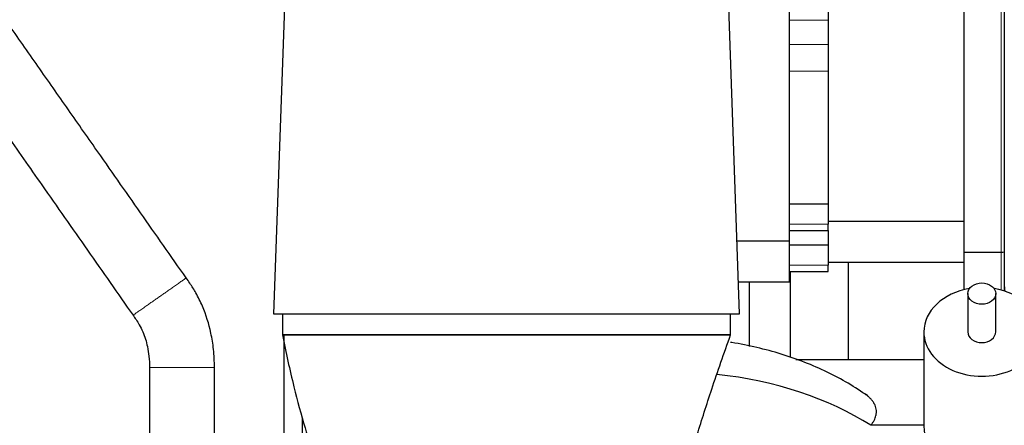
# Model space of a CAD drawing. Header units: inches. Extents: x 0 to 17820, y -10 to 12600.
# Tile 334 of 339: x 15610 to 16247, y 8727 to 8990. Entities that reach past the tile are written whole.
import ezdxf

# ---------------------------------------------------------------- set-up
doc = ezdxf.new("R2010")
doc.units = ezdxf.units.IN
doc.layers.add('1', color=7, linetype='Continuous', true_color=0xffffff)
doc.layers.add('254', color=7, linetype='Continuous', true_color=0xffffff)
doc.styles.add('latin_extended', font='simplex.shx')
doc.dimstyles.get("Standard").update_dxf_attribs({"dimtxt": 0.18, "dimasz": 0.18, "dimexe": 0.18, "dimexo": 0.0625, "dimgap": 0.09, "dimtad": 0, "dimtih": 1, "dimtoh": 1, "dimdec": 4, "dimzin": 0, "dimdsep": 46, "dimtxsty": 'Standard', "dimcen": 0.09, "dimadec": 0, "dimazin": 0, "dimtfac": 1, "dimtdec": 4, "dimtofl": 0, "dimtmove": 0, "dimatfit": 3, "dimfxl": 1, "dimtolj": 1, "dimtzin": 0, "dimarcsym": 0})

# ---------------------------------------------------------------- blocks, each defined once
blk = doc.blocks.new('_U6')
at = {"layer": '254', "color": 3, "linetype": 'Continuous', "lineweight": 13, "transparency": 16777216}
for p, q in [((17039.88, 10196.63), (17039.88, 7002.9)), ((15798.31, 8195.9), (15798.31, 7002.9)), ((15903.31, 7032.9), (16934.88, 7032.9))]:
    blk.add_line(p, q, dxfattribs=at)
at = {"layer": '254', "color": 3, "transparency": 16777216}
for points in [[(15903.31, 7050.4), (15903.31, 7015.4), (15798.31, 7032.9)], [(16934.88, 7015.4), (16934.88, 7050.4), (17039.88, 7032.9)]]:
    blk.add_solid(points, dxfattribs=at)
at = {"layer": 'Defpoints', "color": 0, "transparency": 16777216}
for p in [(17039.88, 10226.63), (15798.31, 8225.9), (17039.88, 7032.9)]:
    blk.add_point(p, dxfattribs=at)
at = {"layer": '254', "color": 2, "lineweight": 13, "transparency": 16777216, "insert": (16244.1, 7190.4), "char_height": 105, "attachment_point": 1, "style": 'latin_extended'}
blk.add_mtext('\\A1;1242', dxfattribs=at)

msp = doc.modelspace()

# ---------------------------------------------------------------- linework, layer by layer
at = {"layer": '1', "color": 2, "linetype": 'Continuous', "lineweight": 25}
for p, q in [((16108.313, 8846.401), (16108.313, 9125.108)), ((16247.309, 9109.935), (16247.309, 8818.866)), ((16247.309, 9109.935), (16247.309, 8818.866)), ((16221.313, 8839.401), (16221.313, 9089.401)), ((16221.313, 8839.401), (16221.313, 9089.401)), ((16133.313, 9081.032), (16133.313, 8989.558)), ((16133.313, 9081.032), (16133.313, 8989.558)), ((15783.008, 9039.695), (15774.619, 8799.472)), ((16076.006, 8799.472), (16067.617, 9039.695)), ((16133.313, 8989.558), (16133.313, 8973.696)), ((16133.313, 8989.558), (16133.313, 8973.696)), ((16133.313, 8973.696), (16133.313, 8956.385)), ((16133.313, 8973.696), (16133.313, 8956.385)), ((16133.313, 8956.385), (16133.313, 8870.647)), ((16133.313, 8956.385), (16133.313, 8870.647)), ((16108.313, 8870.647), (16133.313, 8870.647)), ((16108.313, 8870.647), (16133.313, 8870.647)), ((16133.313, 8870.647), (16133.313, 8857.514)), ((16133.313, 8870.647), (16133.313, 8857.514)), ((16133.313, 8859.401), (16221.313, 8859.401)), ((16133.313, 8859.401), (16221.313, 8859.401)), ((16133.313, 8853.303), (16133.313, 8857.514)), ((16133.313, 8853.303), (16133.313, 8857.514)), ((16108.313, 8853.303), (16133.313, 8853.303)), ((16108.313, 8853.303), (16133.313, 8853.303)), ((16133.313, 8853.304), (16133.313, 8844.147)), ((16133.313, 8853.304), (16133.313, 8844.147)), ((16108.313, 8846.401), (16074.366, 8846.401)), ((16108.313, 8819.901), (16108.313, 8846.403)), ((16108.313, 8844.147), (16133.313, 8844.147)), ((16108.313, 8844.147), (16133.313, 8844.147)), ((16133.313, 8844.147), (16133.313, 8831.014)), ((16133.313, 8844.147), (16133.313, 8831.014)), ((16221.313, 8815.065), (16221.313, 8839.403)), ((16221.313, 8815.065), (16221.313, 8839.403)), ((16221.313, 8839.401), (16245.313, 8839.401)), ((16221.313, 8839.401), (16245.313, 8839.401)), ((16133.313, 8832.901), (16221.313, 8832.901)), ((16133.313, 8832.901), (16221.313, 8832.901)), ((16133.313, 8826.803), (16133.313, 8831.014)), ((16133.313, 8826.803), (16133.313, 8831.014)), ((16146.313, 8832.899), (16146.313, 8769.632)), ((16108.313, 8826.803), (16133.313, 8826.803)), ((16108.313, 8826.803), (16133.313, 8826.803)), ((16108.813, 8826.806), (16108.813, 8771.067)), ((16108.313, 8819.901), (16075.292, 8819.901)), ((16082.313, 8819.898), (16082.313, 8778.192)), ((16247.309, 8818.869), (16247.309, 8814.217)), ((16247.309, 8818.869), (16247.309, 8814.217)), ((16223.813, 8812.533), (16223.813, 8787.722)), ((16241.813, 8787.722), (16241.813, 8812.533)), ((15774.619, 8799.472), (16076.006, 8799.472)), ((15780.312, 8799.472), (15780.312, 8785.901)), ((16070.313, 8785.901), (16070.313, 8799.472)), ((16070.313, 8785.901), (15780.312, 8785.901)), ((15781.313, 8785.902), (15781.313, 8660.603)), ((16195.313, 8787.722), (16195.313, 8727.271)), ((16195.312, 8769.63), (16112.488, 8769.63)), ((15793.313, 8660.603), (15793.313, 8731.619)), ((16195.313, 8727.271), (16160.93, 8727.271))]:
    msp.add_line(p, q, dxfattribs=at)
at = {"layer": '1', "color": 110, "linetype": 'Continuous', "lineweight": 13}
for p, q in [((16245.313, 8839.401), (16245.313, 9089.401)), ((16245.313, 8839.401), (16245.313, 9089.401)), ((16108.313, 8989.558), (16133.313, 8989.558)), ((16108.313, 8989.558), (16133.313, 8989.558)), ((16108.313, 8973.696), (16133.313, 8973.696)), ((16108.313, 8973.696), (16133.313, 8973.696)), ((16108.313, 8956.385), (16133.313, 8956.385)), ((16108.313, 8956.385), (16133.313, 8956.385)), ((16108.313, 8857.514), (16133.313, 8857.514)), ((16108.313, 8857.514), (16133.313, 8857.514)), ((16245.313, 8814.807), (16245.313, 8839.403)), ((16245.313, 8814.807), (16245.313, 8839.403)), ((16108.313, 8831.014), (16133.313, 8831.014)), ((16108.313, 8831.014), (16133.313, 8831.014))]:
    msp.add_line(p, q, dxfattribs=at)
at = {"layer": '1', "color": 2, "linetype": 'Continuous', "lineweight": 25}
for centre, radius, start, end in [((16245.313, 8879.401), 40, 270, 272.860859), ((16245.313, 8879.401), 40, 270, 272.860859), ((16282.309, 8818.866), 35, 180, 187.813125), ((16282.309, 8818.866), 35, 180, 187.813125), ((16232.813, 8727.271), 37.5, 180, 0)]:
    msp.add_arc(centre, radius, start, end, dxfattribs=at)
msp.add_ellipse((16232.813, 8812.533), major_axis=(9, 0), ratio=0.7660444, dxfattribs=at)
for centre, major_axis, ratio, start_param, end_param in [((16232.813, 8787.722), (-37.5, 0), 0.7660444, 4.9254282, 6.2831853), ((16232.813, 8787.722), (-37.5, 0), 0.7660444, 3.1415927, 4.4994479), ((16232.813, 8787.722), (-37.5, 0), 0.7660444, 0, 3.1415927), ((16232.813, 8787.722), (-9, 0), 0.7660444, 0, 1.5707963), ((16232.813, 8787.722), (-9, 0), 0.7660444, 1.5707963, 3.1415927), ((16030.431, 8642.983), (185, 0), 0.6427876, 0.7878064, 1.4030111)]:
    msp.add_ellipse(centre, major_axis=major_axis, ratio=ratio, start_param=start_param, end_param=end_param, dxfattribs=at)
for points, knots in [([(15718.045, 8822.617), (15713.128, 8829.641), (15703.292, 8843.693), (15688.536, 8864.774), (15673.776, 8885.859), (15657.376, 8909.287), (15639.337, 8935.057), (15619.657, 8963.172), (15606.537, 8981.915), (15599.976, 8991.287)], [0, 0, 0, 0, 0.1249242, 0.249933, 0.3749417, 0.4999505, 0.6666288, 0.8333071, 1, 1, 1, 1]), ([(15565.564, 8967.208), (15569.502, 8961.582), (15577.376, 8950.334), (15589.185, 8933.463), (15600.993, 8916.595), (15612.801, 8899.727), (15625.593, 8881.453), (15639.368, 8861.773), (15654.128, 8840.688), (15668.885, 8819.606), (15678.723, 8805.552), (15683.641, 8798.527)], [0, 0, 0, 0, 0.100052, 0.2000521, 0.3000521, 0.4000522, 0.5000522, 0.6250523, 0.7500524, 0.8750524, 1, 1, 1, 1]), ([(15736.312, 8764.688), (15736.323, 8768.621), (15735.929, 8776.08), (15733.833, 8789.48), (15729.969, 8801.825), (15724.779, 8812.379), (15721.045, 8818.37), (15718.854, 8821.508), (15718.045, 8822.617)], [0, 0, 0, 0, 0.1901656, 0.36313, 0.6574897, 0.8140501, 0.933358, 1, 1, 1, 1]), ([(15683.641, 8798.527), (15684.319, 8797.613), (15685.724, 8795.602), (15687.938, 8792.08), (15690.747, 8786.347), (15692.876, 8779.467), (15694.085, 8771.657), (15694.324, 8767.132), (15694.312, 8764.685)], [0, 0, 0, 0, 0.0943739, 0.2038161, 0.3450065, 0.6234517, 0.7976909, 1, 1, 1, 1]), ([(15780.312, 8785.901), (15782.583, 8774.32), (15787.117, 8753.712), (15794.302, 8727.307), (15800.341, 8707.745), (15805.122, 8693.55), (15809.189, 8682.19), (15813.342, 8671.202), (15819.13, 8656.761), (15827.485, 8637.61), (15837.92, 8616.598), (15849.157, 8596.664), (15860.628, 8578.672), (15868.243, 8568.306), (15872.181, 8563.464)], [0, 0, 0, 0, 0.1089562, 0.2001139, 0.2715986, 0.3221778, 0.3625671, 0.4046486, 0.4535174, 0.5421405, 0.6588356, 0.7555939, 0.8692099, 1, 1, 1, 1]), ([(15780.312, 8785.901), (15780.313, 8785.901), (15780.413, 8785.901), (15780.867, 8785.901), (15781.624, 8785.901), (15782.497, 8785.901), (15783.325, 8785.901), (15783.993, 8785.901), (15784.726, 8785.901), (15785.524, 8785.901), (15786.386, 8785.901), (15787.314, 8785.901), (15788.305, 8785.901), (15789.362, 8785.901), (15790.693, 8785.901), (15792.344, 8785.901), (15794.369, 8785.901), (15796.539, 8785.901), (15798.856, 8785.901), (15801.319, 8785.901), (15804.122, 8785.901), (15807.295, 8785.901), (15810.873, 8785.901), (15814.643, 8785.901), (15818.605, 8785.901), (15822.753, 8785.901), (15827.075, 8785.901), (15831.559, 8785.901), (15836.2, 8785.901), (15840.998, 8785.901), (15845.641, 8785.901), (15850.088, 8785.901), (15854.304, 8785.901), (15858.597, 8785.901), (15862.966, 8785.901), (15867.412, 8785.901), (15871.661, 8785.901), (15875.691, 8785.901), (15879.485, 8785.901), (15883.31, 8785.901), (15887.167, 8785.901), (15891.056, 8785.901), (15894.976, 8785.901), (15898.848, 8785.901), (15902.664, 8785.901), (15906.415, 8785.901), (15910.176, 8785.901), (15913.946, 8785.901), (15917.727, 8785.901), (15921.516, 8785.901), (15926.26, 8785.901), (15931.95, 8785.901), (15938.567, 8785.901), (15945.156, 8785.901), (15950.553, 8785.901), (15954.773, 8785.901), (15957.829, 8785.901), (15960.867, 8785.901), (15963.886, 8785.901), (15966.885, 8785.901), (15969.865, 8785.901), (15972.827, 8785.901), (15975.769, 8785.901), (15979.239, 8785.901), (15983.213, 8785.901), (15987.658, 8785.901), (15992.028, 8785.901), (15996.321, 8785.901), (16000.537, 8785.901), (16004.984, 8785.901), (16009.627, 8785.901), (16014.425, 8785.901), (16019.066, 8785.901), (16023.55, 8785.901), (16027.872, 8785.901), (16032.02, 8785.901), (16035.982, 8785.901), (16039.752, 8785.901), (16043.33, 8785.901), (16046.503, 8785.901), (16049.306, 8785.901), (16051.769, 8785.901), (16054.085, 8785.901), (16056.256, 8785.901), (16058.281, 8785.901), (16060.046, 8785.901), (16061.578, 8785.901), (16062.901, 8785.901), (16064.117, 8785.901), (16065.226, 8785.901), (16066.228, 8785.901), (16067.123, 8785.901), (16067.895, 8785.901), (16068.55, 8785.901), (16069.094, 8785.901), (16069.539, 8785.901), (16069.884, 8785.901), (16070.132, 8785.901), (16070.28, 8785.901), (16070.313, 8785.901), (16070.313, 8785.901)], [0, 0, 0, 0, 0.0145806, 0.0291276, 0.0436717, 0.0582433, 0.0651227, 0.0719899, 0.0788482, 0.0857008, 0.0925509, 0.0994015, 0.1062561, 0.1131177, 0.1199896, 0.1307331, 0.141451, 0.1521555, 0.1628587, 0.1735729, 0.1843103, 0.1974722, 0.2105996, 0.2237148, 0.2368404, 0.2499987, 0.2631561, 0.2762812, 0.2893964, 0.3025242, 0.3156871, 0.3264237, 0.3371374, 0.3478405, 0.3585451, 0.3692635, 0.3800078, 0.3888402, 0.3976575, 0.4064663, 0.4152735, 0.4240859, 0.4329102, 0.4417532, 0.450085, 0.4584036, 0.4667148, 0.4750244, 0.483338, 0.4916613, 0.5, 0.5145806, 0.5291276, 0.5436717, 0.5582433, 0.5651227, 0.5719899, 0.5788482, 0.5857008, 0.5925508, 0.5994015, 0.6062561, 0.6131177, 0.6199896, 0.6307331, 0.641451, 0.6521555, 0.6628587, 0.6735729, 0.6843103, 0.6974722, 0.7105996, 0.7237148, 0.7368404, 0.7499987, 0.7631561, 0.7762812, 0.7893964, 0.8025242, 0.8156871, 0.8264237, 0.8371374, 0.8478405, 0.8585451, 0.8692635, 0.8800078, 0.8888402, 0.8976575, 0.9064663, 0.9152735, 0.9240859, 0.9329102, 0.9417532, 0.9500851, 0.9584038, 0.9667151, 0.9750247, 0.9833382, 0.9916614, 1, 1, 1, 1]), ([(15973.067, 8557.49), (15978.819, 8563.162), (15988.806, 8574.768), (16001.449, 8593.858), (16010.494, 8610.861), (16016.843, 8625.103), (16021.253, 8636.273), (16024.742, 8645.792), (16027.847, 8654.749), (16031.467, 8665.655), (16035.974, 8679.87), (16041.858, 8699.03), (16049.032, 8722.477), (16058.291, 8751.905), (16065.956, 8773.865), (16070.313, 8785.901)], [0, 0, 0, 0, 0.1328637, 0.2408028, 0.3257094, 0.391201, 0.4415858, 0.4839603, 0.5198548, 0.5591294, 0.6267636, 0.6966166, 0.7824322, 0.8837131, 1, 1, 1, 1]), ([(16158.996, 8746.254), (16150.868, 8752.029), (16133.492, 8762.258), (16103.516, 8774), (16081.654, 8779.11), (16070.497, 8780.917), (16070.217, 8780.962)], [0, 0, 0, 0, 0.3341641, 0.6647658, 0.9916121, 1, 1, 1, 1]), ([(15694.312, 8764.685), (15694.312, 8758.093), (15694.312, 8744.91), (15694.312, 8725.137), (15694.312, 8707.011), (15694.312, 8690.534), (15694.312, 8675.704), (15694.312, 8660.876), (15694.312, 8650.992), (15694.312, 8646.051)], [0, 0, 0, 0, 0.1666867, 0.3333606, 0.5000345, 0.6250399, 0.7500453, 0.8750491, 1, 1, 1, 1]), ([(15736.312, 8646.049), (15736.312, 8652.638), (15736.312, 8665.819), (15736.312, 8685.59), (15736.312, 8702.727), (15736.312, 8717.228), (15736.312, 8729.091), (15736.312, 8740.955), (15736.312, 8752.821), (15736.312, 8760.732), (15736.312, 8764.688)], [0, 0, 0, 0, 0.1666261, 0.3332918, 0.4999575, 0.599957, 0.6999564, 0.7999558, 0.8999552, 1, 1, 1, 1]), ([(16160.93, 8727.271), (16161.364, 8727.784), (16161.761, 8728.302), (16162.483, 8729.346), (16162.808, 8729.872), (16163.381, 8730.935), (16163.63, 8731.471), (16164.048, 8732.554), (16164.218, 8733.1), (16164.377, 8733.79), (16164.407, 8733.928), (16164.447, 8734.136), (16164.459, 8734.205), (16164.483, 8734.344), (16164.539, 8734.691), (16164.578, 8735.037), (16164.638, 8735.866), (16164.634, 8736.417), (16164.535, 8737.514), (16164.441, 8738.061), (16164.162, 8739.15), (16163.976, 8739.693), (16163.626, 8740.503), (16163.498, 8740.772), (16163.322, 8741.109), (16163.286, 8741.176), (16163.213, 8741.31), (16163.175, 8741.378), (16163.06, 8741.579), (16162.981, 8741.712), (16162.571, 8742.377), (16162.199, 8742.897), (16161.369, 8743.918), (16160.911, 8744.418), (16159.91, 8745.396), (16159.368, 8745.876), (16158.49, 8746.579), (16158.187, 8746.811), (16157.719, 8747.152), (16157.563, 8747.264), (16157.404, 8747.375)], [0, 0, 0, 0, 0.0784621, 0.0784621, 0.1569243, 0.1569243, 0.2353864, 0.2353864, 0.3138486, 0.3138486, 0.3334641, 0.3334641, 0.3432719, 0.3432719, 0.3530796, 0.3923107, 0.3923107, 0.4707729, 0.4707729, 0.549235, 0.549235, 0.6276971, 0.6276971, 0.6669282, 0.6669282, 0.676736, 0.676736, 0.6865437, 0.6865437, 0.7061593, 0.7061593, 0.7846214, 0.7846214, 0.8630836, 0.8630836, 0.9415457, 0.9415457, 0.9807768, 0.9807768, 1, 1, 1, 1])]:
    msp.add_open_spline(points, degree=3, knots=knots, dxfattribs=at)
at = {"layer": '1', "color": 110, "linetype": 'Continuous', "lineweight": 13}
for points, weights, knots in [([(15718.045, 8822.618), (15718.045, 8822.618), (15718.045, 8822.618), (15718.045, 8822.617), (15718.045, 8822.617), (15715.004, 8820.488), (15706.925, 8814.831), (15700.843, 8810.572)], [1.01661171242, 1.0166117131, 1.01661171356, 1.01661171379, 1.01661171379, 0.958470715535, 1.01661171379, 1.01661171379], [0, 0, 0, 0, 0, 0.0000625, 0.0000625, 0.0000625, 1, 1, 1, 1, 1]), ([(15736.312, 8764.688), (15736.312, 8764.688), (15736.312, 8764.689), (15736.312, 8764.689), (15736.306, 8764.71), (15732.585, 8764.738), (15722.718, 8764.747), (15715.294, 8764.747)], [1.01661157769, 1.01661164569, 1.01661169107, 1.01661171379, 1.01661171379, 0.958470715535, 1.01661171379, 1.01661171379], [0, 0, 0, 0, 0, 0.0006246, 0.0006246, 0.0006246, 1, 1, 1, 1, 1])]:
    msp.add_rational_spline(points, weights, degree=4, knots=knots, dxfattribs=at)
for points, weights in [([(15700.843, 8810.572), (15694.761, 8806.313), (15686.682, 8800.656), (15683.641, 8798.526), (15683.641, 8798.526)], [1.01661171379, 1.01661171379, 0.958470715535, 1.01661171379, 1.01661171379]), ([(15715.294, 8764.747), (15707.873, 8764.746), (15698.021, 8764.734), (15694.312, 8764.706), (15694.312, 8764.685)], [1.01661171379, 1.01661171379, 0.958536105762, 1.0165137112, 1.01661160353])]:
    msp.add_rational_spline(points, weights, degree=4, dxfattribs=at)

# ---------------------------------------------------------------- dimensions: what is measured, and where the dimension line sits
at = {"layer": '254', "color": 2, "linetype": 'Continuous', "lineweight": 13}
dim = msp.add_linear_dim(base=(17039.879, 7032.901), p1=(15798.313, 8225.901), p2=(17039.879, 10226.629), dimstyle='Standard', override={"dimscale": 30, "dimtxt": 3.5, "dimasz": 3.5, "dimexe": 1, "dimexo": 1, "dimgap": 1.75, "dimtad": 1, "dimtih": 1, "dimtoh": 0, "dimdec": 0, "dimlfac": 1, "dimzin": 8, "dimdsep": 46, "dimlunit": 2, "dimtxsty": 'latin_extended', "dimsah": 1, "dimse1": 0, "dimse2": 0, "dimsd1": 0, "dimsd2": 0, "dimclrd": 3, "dimclre": 3, "dimclrt": 2, "dimtol": 0, "dimtm": -0.1, "dimtfac": 0.714286, "dimtdec": 3, "dimtofl": 1, "dimtmove": 0, "dimtzin": 8, "dimlwd": 13, "dimlwe": 13}, dxfattribs=at)
dim.commit()
dim.dimension.update_dxf_attribs({"geometry": '_U6', "text_midpoint": (16419.096, 7032.901), "dimtype": 160})

doc.saveas('drawing.dxf')
